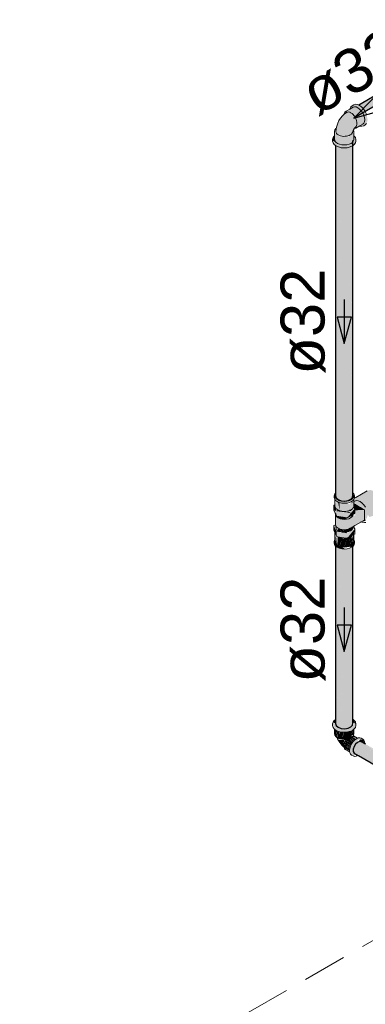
# Model space of a CAD drawing. Header units: millimetres. Extents: x 567 to 934, y -1 to 364.
# Tile 383 of 656: x 748.37 to 749.94, y 9.7 to 14.17. Entities that reach past the tile are written whole.
import ezdxf

# ---------------------------------------------------------------- set-up
doc = ezdxf.new("R2010")
doc.units = ezdxf.units.MM
doc.header["$MEASUREMENT"] = 0
doc.linetypes.add('JIS_02_2.0', pattern=[0.3, 0.2, -0.1])
doc.linetypes.add('NULL', pattern=[0])
for name, color, linetype, lineweight in [('AF-Condutos', 140, 'Continuous', 25), ('AF-Conexões', 152, 'Continuous', 18), ('AF-Registro', 253, 'Continuous', 18), ('AF-Sentido conduto', 140, 'Continuous', 30), ('AF-Textos conduto', 7, 'Continuous', 9), ('DI-Área do detalhe', 10, 'JIS_02_2.0', 0)]:
    doc.layers.add(name, color=color, linetype=linetype, lineweight=lineweight)
doc.styles.add('Arial', font='arial.ttf')

msp = doc.modelspace()

# ---------------------------------------------------------------- hatches: boundary and pattern name
at = {"layer": 'AF-Condutos', "linetype": 'Continuous'}
for points in [[(750.0146, 13.8431), (749.9117, 13.7837), (749.9221, 13.7768), (749.9411, 13.7532), (750.0557, 13.8193), (750.0464, 13.8325), (750.0351, 13.8418), (750.0239, 13.8456)], [(749.8055, 12.0125), (749.808, 11.9989), (749.8169, 11.991), (749.8169, 13.6038), (749.8082, 12.0232), (749.808, 13.6117)], [(749.8624, 11.9868), (749.8751, 11.9928), (749.8751, 13.6056)], [(749.8825, 12.0011), (749.8825, 13.614), (749.8751, 11.9928)], [(749.8833, 12.0105), (749.8833, 13.6234), (749.8825, 12.0286)], [(749.8055, 13.5992), (749.8055, 12.0082), (749.808, 13.5978)], [(749.8082, 12.0232), (749.8169, 13.5941), (749.808, 13.598)], [(749.8169, 11.991), (749.8306, 11.9859), (749.8306, 13.5987)], [(749.8169, 13.5938), (749.8169, 11.991), (749.8305, 13.5881)], [(749.8306, 11.9859), (749.8467, 11.9844), (749.8467, 13.5972)], [(749.8306, 13.5883), (749.8306, 11.9859), (749.8466, 13.5867)], [(749.8467, 11.9844), (749.8624, 11.9868), (749.8624, 13.5997)], [(749.8467, 13.5896), (749.8467, 11.9844), (749.8623, 13.5908)], [(749.875, 13.5945), (749.8624, 13.5914), (749.8624, 11.9868)], [(749.8824, 13.5986), (749.8751, 13.5953), (749.8751, 11.9928)], [(749.8825, 12.0011), (749.8833, 13.5994), (749.8825, 13.5988)], [(749.8055, 10.9919), (749.808, 10.9637), (749.8169, 10.9558), (749.8306, 10.9507), (749.8322, 11.0333), (749.8306, 11.7715), (749.8179, 11.0133), (749.8169, 11.7766), (749.8084, 10.9941), (749.808, 11.7845)], [(749.8056, 10.9961), (749.808, 11.7773), (749.8055, 11.7792)], [(749.8055, 10.973), (749.8056, 10.9961), (749.8055, 11.7792)], [(749.808, 11.7759), (749.8084, 10.9941), (749.8168, 11.7706)], [(749.8169, 11.771), (749.8179, 11.0133), (749.8305, 11.766)], [(749.8306, 10.9507), (749.8467, 10.9492), (749.8624, 10.9517), (749.8624, 11.7725), (749.8487, 11.0563), (749.8467, 11.77)], [(749.8624, 10.9517), (749.8751, 10.9576), (749.8751, 11.7784)], [(749.875, 11.7713), (749.8624, 11.7683), (749.8624, 10.9517)], [(749.8751, 10.9576), (749.8825, 10.966), (749.8826, 11.0365), (749.8825, 11.7868)], [(749.8824, 11.7759), (749.8751, 11.7726), (749.8751, 10.9576)], [(749.8826, 11.0365), (749.8833, 11.7779), (749.8825, 11.7773)], [(749.8833, 10.9754), (749.8833, 11.7962), (749.8826, 11.0365)], [(749.8306, 11.765), (749.8322, 11.0333), (749.8466, 11.7639)], [(749.8623, 11.7674), (749.8467, 11.7663), (749.8487, 11.0563)], [(749.9215, 10.8908), (749.9137, 10.8915), (749.8962, 10.8792), (749.8858, 10.8568), (749.8895, 10.839), (750.3148, 10.5934), (750.3148, 10.5936), (749.913, 10.8304), (750.3154, 10.5984), (750.3156, 10.5986), (749.9228, 10.8346), (750.3181, 10.6072), (750.3182, 10.6075), (749.9265, 10.8458), (750.3216, 10.6189), (750.3296, 10.6293), (749.9394, 10.8663), (750.3366, 10.638), (750.3368, 10.6382), (749.9441, 10.8732), (750.3425, 10.6439), (750.3426, 10.644), (749.9462, 10.8763), (750.3454, 10.646)], [(750.3155, 10.5983), (749.9123, 10.8308), (750.3142, 10.594)], [(749.9184, 10.8372), (750.3156, 10.5986), (750.3181, 10.6072)], [(750.3178, 10.6077), (750.3228, 10.6182), (749.9258, 10.8463)], [(750.3358, 10.6385), (749.937, 10.8678), (750.3288, 10.6298)]]:
    msp.add_hatch(color=151, dxfattribs=at).paths.add_polyline_path(points)
at = {"layer": 'AF-Conexões', "linetype": 'Continuous'}
for points in [[(749.8705, 13.7659), (749.8531, 13.7559), (749.8753, 13.7537), (749.8834, 13.7478), (749.9024, 13.7199), (749.8975, 13.6791), (749.9338, 13.7018), (749.9336, 13.6914), (749.9462, 13.6997), (749.9509, 13.7165), (749.9462, 13.7427), (749.9325, 13.7663), (749.9139, 13.7828), (749.8953, 13.7878), (749.8803, 13.7812)], [(749.8574, 13.7521), (749.846, 13.7438), (749.8207, 13.7136), (749.8104, 13.6884), (749.8057, 13.6626), (749.8234, 13.6459), (749.8551, 13.6427), (749.8771, 13.6517), (749.8992, 13.6872), (749.8971, 13.6958), (749.9026, 13.7069), (749.8932, 13.7315), (749.8753, 13.7494)], [(749.8485, 13.7457), (749.8574, 13.7521), (749.8531, 13.7559)], [(749.889, 13.643), (749.8066, 13.6148), (749.889, 13.6345), (749.8874, 13.6578), (749.8668, 13.6423), (749.8225, 13.6423), (749.8133, 13.6463), (749.8003, 13.6644), (749.8003, 13.6282), (749.8055, 13.6165), (749.7938, 13.6119), (749.8055, 13.5997), (749.831, 13.5904), (749.8583, 13.5904), (749.8819, 13.5983), (749.8955, 13.6119), (749.8973, 13.6282)], [(749.8003, 13.6444), (749.7938, 13.6361), (749.7938, 13.6203), (749.8055, 13.6152)], [(749.8055, 10.9917), (749.7938, 10.9797), (749.8055, 10.9709)], [(749.8955, 10.9555), (749.8973, 10.9718), (749.871, 10.9455), (749.8446, 10.9414), (749.8074, 10.9503), (749.7938, 10.9797), (749.7938, 10.9639), (749.8074, 10.9419), (749.831, 10.934), (749.8583, 10.934), (749.8819, 10.9419)], [(749.7964, 10.9741), (749.8074, 10.9503), (749.8446, 10.9414), (749.871, 10.9455), (749.8973, 10.9718), (749.8888, 10.9731), (749.8737, 10.9534), (749.8467, 10.9492), (749.8205, 10.9545), (749.8062, 10.9703)], [(749.8055, 10.9863), (749.8836, 10.9779), (749.831, 11.0012)], [(749.8833, 10.9922), (749.8833, 10.978), (749.8973, 10.9718)], [(749.8013, 10.9465), (749.8003, 10.9262), (749.8062, 10.9134), (749.8062, 10.9428)], [(749.8062, 10.9424), (749.8062, 10.9134), (749.8118, 10.9386)], [(749.8062, 10.9134), (749.8117, 10.9093), (749.8133, 10.9393)], [(749.8133, 10.9383), (749.8133, 10.9081), (749.821, 10.9359)], [(749.8211, 10.9364), (749.8133, 10.9081), (749.8225, 10.9041)], [(749.8225, 10.9347), (749.8225, 10.9041), (749.8317, 10.9339)], [(749.8317, 10.934), (749.8225, 10.9041), (749.8332, 10.9015), (749.8431, 10.9331)], [(749.876, 10.9081), (749.8816, 10.9418), (749.8446, 10.933), (749.8332, 10.9015), (749.8446, 10.9006)], [(749.8859, 10.9174), (749.887, 10.9458), (749.8832, 10.9429), (749.8782, 10.9217)], [(749.8183, 10.8974), (749.8418, 10.8676), (749.8433, 10.8988)], [(749.8712, 10.8652), (749.8456, 10.8886), (749.8431, 10.8801)], [(749.869, 10.858), (749.8708, 10.8641), (749.8431, 10.8801)], [(749.8431, 10.865), (749.8685, 10.8502), (749.8692, 10.8564), (749.8431, 10.8801)], [(749.8742, 10.8735), (749.8777, 10.8807), (749.8496, 10.8969), (749.8456, 10.8886)], [(749.8705, 10.8658), (749.8736, 10.8724), (749.8456, 10.8886)], [(749.8675, 10.9158), (749.8501, 10.8977), (749.8777, 10.8807), (749.8828, 10.8883), (749.8686, 10.9024), (749.8875, 10.8951)], [(749.874, 10.9186), (749.8675, 10.9158), (749.889, 10.8962), (749.898, 10.9028)], [(749.8875, 10.8951), (749.8679, 10.9043), (749.8834, 10.8895)], [(749.8955, 10.8269), (749.8895, 10.839), (749.8858, 10.8568), (749.9076, 10.8977), (749.929, 10.902), (749.9078, 10.9075), (749.8841, 10.8902), (749.8727, 10.8704), (749.8685, 10.85), (749.8727, 10.8344), (749.8849, 10.8256)], [(749.8861, 10.9158), (749.874, 10.9186), (749.9015, 10.9053)], [(749.9379, 10.8813), (749.9304, 10.8991), (749.919, 10.901), (749.9091, 10.8919)], [(749.9382, 10.8818), (749.9371, 10.8905), (749.929, 10.902)], [(749.8682, 10.8474), (749.8685, 10.85), (749.8431, 10.865)], [(749.8692, 10.8449), (749.8431, 10.865), (749.8456, 10.8594)], [(749.9078, 10.8284), (749.8989, 10.8336), (749.8989, 10.8244)]]:
    msp.add_hatch(color=161, dxfattribs=at).paths.add_polyline_path(points)
at = {"layer": 'AF-Registro', "linetype": 'Continuous'}
for points in [[(749.8852, 11.9941), (749.8453, 11.9805), (749.822, 11.9841), (749.8081, 11.995), (749.8124, 11.9818), (749.8332, 11.9749), (749.8573, 11.9749), (749.8685, 11.9841), (749.8685, 11.9796)], [(749.8921, 11.9964), (749.8881, 11.9721), (749.9358, 11.9445), (749.9364, 11.902), (749.9467, 11.9043), (749.9514, 11.9217), (749.9598, 11.9116), (750.0183, 11.932), (750.0236, 11.9477), (750.022, 11.9703), (750.013, 11.9935), (749.9343, 11.9772), (749.9384, 11.9617), (749.9167, 11.9817), (749.9221, 11.9525), (749.9343, 11.9772), (750.013, 11.9935), (750.0007, 12.0109), (749.9808, 12.0287), (749.8991, 11.9975), (749.9632, 12.0345), (749.9486, 12.0307)], [(749.9632, 12.0345), (749.8991, 11.9975), (749.9808, 12.0287)], [(749.8012, 11.9671), (749.7979, 11.9652), (749.8129, 11.9428)], [(749.7979, 11.9428), (749.8106, 11.9379), (749.7979, 11.9652)], [(749.7979, 11.9428), (749.8106, 11.9155), (749.8579, 11.9082), (749.8926, 11.9505), (749.8579, 11.9305), (749.8143, 11.9373)], [(749.8039, 11.9555), (749.815, 11.9444), (749.8342, 11.938), (749.8564, 11.938), (749.8756, 11.9444), (749.8867, 11.9555), (749.8881, 11.9909), (749.868, 11.9687), (749.8586, 11.975), (749.8484, 11.9742), (749.8342, 11.9799), (749.8372, 11.9733), (749.8256, 11.9767), (749.8238, 11.9432), (749.817, 11.9762), (749.8103, 11.9827), (749.8055, 11.9696), (749.8039, 11.9882)], [(749.8162, 11.9801), (749.8238, 11.9432), (749.8238, 11.9767)], [(749.8926, 11.9282), (749.8926, 11.9505), (749.8579, 11.9082)], [(749.8902, 11.9709), (749.8867, 11.9555), (749.8926, 11.9422), (749.9364, 11.9442)], [(749.9364, 11.8978), (749.9364, 11.9442), (749.8845, 11.9142), (749.8926, 11.9249), (749.9364, 11.9442), (749.8926, 11.9422), (749.8926, 11.9282), (749.8719, 11.9069), (749.8442, 11.9003), (749.8164, 11.9069), (749.805, 11.9229), (749.805, 11.8765), (749.8063, 11.917), (749.8063, 11.8706), (749.8164, 11.8605), (749.8442, 11.8539), (749.8719, 11.8605)], [(749.805, 11.8765), (749.8061, 11.8716), (749.8063, 11.917)], [(749.8139, 11.9449), (749.8106, 11.9379), (749.8571, 11.9324)], [(749.8113, 11.9154), (749.8257, 11.9039), (749.8554, 11.9017), (749.8554, 11.9086)], [(749.8637, 11.9357), (749.8516, 11.9337), (749.8833, 11.9262)], [(749.8831, 11.9177), (749.8844, 11.9235), (749.8649, 11.9039)], [(749.8926, 11.9221), (749.9261, 11.8924), (749.9274, 11.9483)], [(749.7979, 11.8498), (749.8106, 11.8225), (749.8106, 11.8451), (749.7979, 11.8724)], [(749.8138, 11.8519), (749.8226, 11.8442), (749.8579, 11.8378), (749.8562, 11.8416), (749.835, 11.8432), (749.8183, 11.8596)], [(749.8647, 11.8573), (749.8554, 11.8432), (749.8649, 11.8455), (749.8729, 11.8609)], [(749.888, 11.8676), (749.873, 11.8611), (749.8649, 11.8455), (749.873, 11.8491)], [(749.8024, 11.8094), (749.8078, 11.7876), (749.8081, 11.8261), (749.8145, 11.7824), (749.815, 11.8132), (749.8024, 11.8385)], [(749.804, 11.793), (749.8055, 11.8137), (749.8039, 11.8321)], [(749.8081, 11.8261), (749.8125, 11.7839), (749.8145, 11.7824)], [(749.8081, 11.7872), (749.8129, 11.7806), (749.8081, 11.8261)], [(749.8106, 11.8225), (749.8579, 11.8152), (749.8926, 11.8578), (749.8579, 11.8378), (749.8106, 11.8451)], [(749.8123, 11.8487), (749.8106, 11.8451), (749.826, 11.8427)], [(749.8264, 11.8452), (749.8215, 11.8521), (749.8144, 11.8516)], [(749.815, 11.7821), (749.8238, 11.7781), (749.8342, 11.8146), (749.8349, 11.7755), (749.8453, 11.8138), (749.815, 11.821)], [(749.8191, 11.8582), (749.8257, 11.8455), (749.8257, 11.8564)], [(749.8257, 11.8566), (749.8257, 11.8455), (749.8351, 11.8432)], [(749.8273, 11.8551), (749.8351, 11.8432), (749.8351, 11.8544)], [(749.8756, 11.821), (749.8453, 11.8138), (749.8345, 11.774), (749.8453, 11.7748), (749.8564, 11.8146), (749.8667, 11.8171), (749.8756, 11.7821), (749.8819, 11.7868)], [(749.8442, 11.8539), (749.8351, 11.8545), (749.8351, 11.8432)], [(749.8447, 11.8539), (749.8351, 11.8432), (749.8453, 11.8425)], [(749.855, 11.8548), (749.8453, 11.8425), (749.8554, 11.8432)], [(749.8549, 11.8547), (749.8453, 11.8539), (749.8453, 11.8425)], [(749.8646, 11.8571), (749.8554, 11.8549), (749.8554, 11.8432)], [(749.8667, 11.8171), (749.8564, 11.8146), (749.866, 11.7778), (749.8749, 11.7818)], [(749.8926, 11.8578), (749.8596, 11.8172), (749.8881, 11.8326)], [(749.8821, 11.7868), (749.8783, 11.8231), (749.8756, 11.821)], [(749.8833, 11.8161), (749.8792, 11.8219), (749.8824, 11.7872), (749.8863, 11.7927)], [(749.888, 11.7989), (749.8881, 11.8326), (749.8824, 11.8261), (749.8864, 11.7921)], [(749.8003, 11.8065), (749.8003, 11.7861), (749.8124, 11.774), (749.8332, 11.7671), (749.8414, 11.7709), (749.8081, 11.7872)], [(749.8055, 11.8139), (749.8041, 11.7929), (749.8078, 11.7876)], [(749.8342, 11.8146), (749.8246, 11.778), (749.8342, 11.7757)], [(749.8436, 11.7719), (749.8332, 11.7671), (749.8453, 11.7661)], [(749.8564, 11.8146), (749.8456, 11.7731), (749.866, 11.778)], [(749.8895, 11.8025), (749.8667, 11.7781), (749.8782, 11.774), (749.8902, 11.7861)]]:
    msp.add_hatch(color=254, dxfattribs=at).paths.add_polyline_path(points)

# ---------------------------------------------------------------- linework, layer by layer
at = {"layer": 'AF-Condutos'}
for p, q in [((749.9918, 13.83), (749.9117, 13.7837)), ((749.8833, 12.0249), (749.8833, 13.6234)), ((749.8055, 13.5997), (749.8055, 13.5992)), ((749.8055, 13.5992), (749.8055, 12.0082)), ((749.8055, 12.0082), (749.808, 11.9989)), ((749.808, 11.9989), (749.8169, 11.991)), ((749.8751, 11.9928), (749.8825, 12.0011)), ((749.8825, 12.0011), (749.8833, 12.0105)), ((749.8833, 12.0225), (749.8833, 12.0249)), ((749.8833, 12.0149), (749.8833, 12.0225)), ((749.8833, 12.0119), (749.8833, 12.0149)), ((749.8833, 12.0105), (749.8833, 12.0119)), ((749.8169, 11.991), (749.8306, 11.9859)), ((749.8306, 11.9859), (749.8467, 11.9844)), ((749.8467, 11.9844), (749.8624, 11.9868)), ((749.8624, 11.9868), (749.8751, 11.9928)), ((749.8055, 11.7792), (749.8055, 10.996)), ((749.8833, 11.0331), (749.8833, 11.7962)), ((749.8833, 10.9966), (749.8833, 11.0331)), ((749.8055, 10.996), (749.8055, 10.973)), ((749.8055, 10.973), (749.808, 10.9637)), ((749.8751, 10.9576), (749.8825, 10.966)), ((749.8825, 10.966), (749.8833, 10.9754)), ((749.8833, 10.9922), (749.8833, 10.9966)), ((749.8833, 10.9754), (749.8833, 10.9922)), ((749.808, 10.9637), (749.8169, 10.9558)), ((749.8169, 10.9558), (749.8306, 10.9507)), ((749.8306, 10.9507), (749.8467, 10.9492)), ((749.8467, 10.9492), (749.8624, 10.9517)), ((749.8624, 10.9517), (749.8751, 10.9576)), ((749.8962, 10.8792), (749.8895, 10.8684)), ((749.9047, 10.8874), (749.8962, 10.8792)), ((749.9137, 10.8915), (749.9047, 10.8874)), ((749.9215, 10.8908), (749.9137, 10.8915)), ((749.9381, 10.8812), (749.9215, 10.8908)), ((749.9396, 10.8803), (749.9381, 10.8812)), ((749.9423, 10.8787), (749.9396, 10.8803)), ((749.8895, 10.8684), (749.8858, 10.8568)), ((749.8858, 10.8568), (749.8858, 10.8464)), ((749.8858, 10.8464), (749.8895, 10.839)), ((749.8895, 10.839), (749.9078, 10.8284)), ((749.9078, 10.8284), (749.9081, 10.8283)), ((749.9081, 10.8283), (749.9093, 10.8276)), ((749.9093, 10.8276), (750.3148, 10.5934))]:
    msp.add_line(p, q, dxfattribs=at)
at = {"layer": 'AF-Conexões'}
for p, q in [((749.8876, 13.7854), (749.8803, 13.7812)), ((749.8953, 13.7878), (749.8876, 13.7854)), ((749.9043, 13.7869), (749.8953, 13.7878)), ((749.9117, 13.7837), (749.9043, 13.7869)), ((749.8448, 13.7427), (749.8374, 13.7352)), ((749.845, 13.7444), (749.8448, 13.743)), ((749.846, 13.7438), (749.8448, 13.7427)), ((749.8448, 13.743), (749.8448, 13.7427)), ((749.8481, 13.7513), (749.845, 13.7444)), ((749.8574, 13.7521), (749.846, 13.7438)), ((749.8531, 13.7559), (749.8481, 13.7513)), ((749.8705, 13.7659), (749.8531, 13.7559)), ((749.8616, 13.7525), (749.8574, 13.7521)), ((749.8657, 13.7529), (749.8616, 13.7525)), ((749.8698, 13.7514), (749.8657, 13.7529)), ((749.8753, 13.7494), (749.8698, 13.7514)), ((749.8845, 13.774), (749.8705, 13.7659)), ((749.8707, 13.7675), (749.8705, 13.7659)), ((749.8744, 13.7757), (749.8707, 13.7675)), ((749.8803, 13.7812), (749.8744, 13.7757)), ((749.8807, 13.7451), (749.8753, 13.7494)), ((749.8848, 13.7419), (749.8807, 13.7451)), ((749.891, 13.776), (749.8845, 13.774)), ((749.889, 13.7367), (749.8848, 13.7419)), ((749.8973, 13.7754), (749.891, 13.776)), ((749.8985, 13.7753), (749.8973, 13.7754)), ((749.9066, 13.7718), (749.8985, 13.7753)), ((749.9147, 13.7659), (749.9066, 13.7718)), ((749.9139, 13.7828), (749.9117, 13.7837)), ((749.9235, 13.7758), (749.9139, 13.7828)), ((749.9223, 13.7579), (749.9147, 13.7659)), ((749.9288, 13.7484), (749.9223, 13.7579)), ((749.9325, 13.7663), (749.9235, 13.7758)), ((749.9338, 13.738), (749.9288, 13.7484)), ((749.9402, 13.755), (749.9325, 13.7663)), ((749.9462, 13.7427), (749.9402, 13.755)), ((749.815, 13.7024), (749.8104, 13.6884)), ((749.8207, 13.7136), (749.815, 13.7024)), ((749.8276, 13.7242), (749.8207, 13.7136)), ((749.8374, 13.7352), (749.8276, 13.7242)), ((749.8932, 13.7315), (749.889, 13.7367)), ((749.8963, 13.7254), (749.8932, 13.7315)), ((749.8994, 13.7193), (749.8963, 13.7254)), ((749.8992, 13.6872), (749.9025, 13.6957)), ((749.901, 13.7131), (749.8994, 13.7193)), ((749.9026, 13.7069), (749.901, 13.7131)), ((749.9025, 13.6957), (749.9026, 13.7013)), ((749.9026, 13.7013), (749.9026, 13.7069)), ((749.9148, 13.6891), (749.9288, 13.6972)), ((749.9288, 13.6972), (749.9338, 13.7018)), ((749.9369, 13.7275), (749.9338, 13.738)), ((749.9338, 13.7018), (749.9367, 13.7083)), ((749.9367, 13.7083), (749.9369, 13.7088)), ((749.938, 13.7175), (749.9369, 13.7275)), ((749.9369, 13.7088), (749.938, 13.7175)), ((749.9402, 13.6942), (749.9462, 13.6997)), ((749.8018, 13.671), (749.8003, 13.6644)), ((749.8003, 13.6644), (749.8003, 13.6452)), ((749.8062, 13.6772), (749.8018, 13.671)), ((749.8072, 13.6766), (749.8057, 13.6626)), ((749.8057, 13.6626), (749.8074, 13.6588)), ((749.8073, 13.678), (749.8062, 13.6772)), ((749.8076, 13.6783), (749.8072, 13.6766)), ((749.8076, 13.6783), (749.8073, 13.678)), ((749.8074, 13.6588), (749.8092, 13.655)), ((749.8104, 13.6884), (749.8076, 13.6783)), ((749.8092, 13.655), (749.8125, 13.6522)), ((749.8125, 13.6522), (749.817, 13.6485)), ((749.8723, 13.6489), (749.8771, 13.6517)), ((749.8771, 13.6517), (749.8829, 13.6589)), ((749.8829, 13.6589), (749.8843, 13.6648)), ((749.8835, 13.6628), (749.8868, 13.6715)), ((749.885, 13.668), (749.8835, 13.6628)), ((749.8843, 13.6648), (749.885, 13.668)), ((749.8868, 13.6715), (749.885, 13.668)), ((749.885, 13.668), (749.8865, 13.6707)), ((749.8865, 13.6707), (749.887, 13.6716)), ((749.887, 13.6716), (749.8872, 13.672)), ((749.8875, 13.671), (749.887, 13.6716)), ((749.8872, 13.672), (749.8896, 13.6763)), ((749.889, 13.6644), (749.8875, 13.671)), ((749.889, 13.6452), (749.889, 13.6644)), ((749.8896, 13.6763), (749.8903, 13.6772)), ((749.8903, 13.6772), (749.8941, 13.6823)), ((749.8903, 13.6772), (749.891, 13.6771)), ((749.891, 13.6771), (749.8975, 13.6791)), ((749.8941, 13.6823), (749.8992, 13.6872)), ((749.8975, 13.6791), (749.9148, 13.6891)), ((749.9148, 13.6891), (749.9163, 13.6885)), ((749.9163, 13.6885), (749.9253, 13.6876)), ((749.9253, 13.6876), (749.933, 13.69)), ((749.933, 13.69), (749.9402, 13.6942)), ((749.7932, 13.6336), (749.792, 13.6282)), ((749.792, 13.6282), (749.792, 13.6198)), ((749.792, 13.6198), (749.7938, 13.6119)), ((749.7938, 13.6361), (749.7932, 13.6336)), ((749.7974, 13.6411), (749.7938, 13.6361)), ((749.7938, 13.6119), (749.799, 13.6046)), ((749.799, 13.6434), (749.7974, 13.6411)), ((749.8003, 13.6444), (749.799, 13.6434)), ((749.8003, 13.6452), (749.8003, 13.6444)), ((749.8003, 13.6444), (749.8003, 13.6282)), ((749.8003, 13.6282), (749.8018, 13.6216)), ((749.8018, 13.6216), (749.8055, 13.6165)), ((749.8055, 13.6165), (749.8062, 13.6154)), ((749.8062, 13.6154), (749.8133, 13.6101)), ((749.8133, 13.6101), (749.8225, 13.6061)), ((749.817, 13.6485), (749.8234, 13.6459)), ((749.8225, 13.6061), (749.8332, 13.6035)), ((749.8234, 13.6459), (749.8283, 13.644)), ((749.8283, 13.644), (749.8349, 13.6429)), ((749.8349, 13.6429), (749.8415, 13.6419)), ((749.8415, 13.6419), (749.8483, 13.6423)), ((749.8483, 13.6423), (749.8551, 13.6427)), ((749.8551, 13.6427), (749.8613, 13.6444)), ((749.8561, 13.6035), (749.8668, 13.6061)), ((749.8613, 13.6444), (749.8675, 13.6461)), ((749.8668, 13.6061), (749.876, 13.6101)), ((749.8675, 13.6461), (749.8723, 13.6489)), ((749.876, 13.6101), (749.883, 13.6154)), ((749.883, 13.6154), (749.8833, 13.6159)), ((749.8833, 13.6159), (749.8874, 13.6216)), ((749.8874, 13.6216), (749.889, 13.6282)), ((749.889, 13.6444), (749.889, 13.6452)), ((749.889, 13.6282), (749.889, 13.6444)), ((749.8902, 13.6434), (749.889, 13.6444)), ((749.8919, 13.6411), (749.8902, 13.6434)), ((749.8902, 13.6046), (749.8955, 13.6119)), ((749.8955, 13.6361), (749.8919, 13.6411)), ((749.8973, 13.6282), (749.8955, 13.6361)), ((749.8955, 13.6119), (749.8973, 13.6198)), ((749.8973, 13.6198), (749.8973, 13.6282)), ((749.799, 13.6046), (749.8055, 13.5997)), ((749.8055, 13.5997), (749.8074, 13.5983)), ((749.8074, 13.5983), (749.8183, 13.5935)), ((749.8183, 13.5935), (749.831, 13.5904)), ((749.831, 13.5904), (749.8446, 13.5894)), ((749.8332, 13.6035), (749.8446, 13.6026)), ((749.8446, 13.6026), (749.8561, 13.6035)), ((749.8446, 13.5894), (749.8583, 13.5904)), ((749.8583, 13.5904), (749.871, 13.5935)), ((749.871, 13.5935), (749.8819, 13.5983)), ((749.8819, 13.5983), (749.8833, 13.5994)), ((749.8833, 13.5994), (749.8902, 13.6046)), ((749.7938, 10.9797), (749.792, 10.9718)), ((749.792, 10.9718), (749.792, 10.9634)), ((749.799, 10.987), (749.7938, 10.9797)), ((749.8012, 10.9887), (749.799, 10.987)), ((749.8055, 10.9919), (749.8012, 10.9887)), ((749.8848, 10.9911), (749.8833, 10.9922)), ((749.8902, 10.987), (749.8848, 10.9911)), ((749.8951, 10.9803), (749.8902, 10.987)), ((749.8955, 10.9797), (749.8951, 10.9803)), ((749.8973, 10.9718), (749.8955, 10.9797)), ((749.8973, 10.9634), (749.8973, 10.9718)), ((749.792, 10.9634), (749.7938, 10.9555)), ((749.7938, 10.9555), (749.799, 10.9482)), ((749.799, 10.9482), (749.8003, 10.9473)), ((749.8003, 10.9473), (749.8074, 10.9419)), ((749.8003, 10.9473), (749.8003, 10.9262)), ((749.8003, 10.9262), (749.8018, 10.9196)), ((749.8074, 10.9419), (749.8183, 10.9371)), ((749.8183, 10.9371), (749.831, 10.934)), ((749.831, 10.934), (749.8446, 10.933)), ((749.8446, 10.933), (749.8583, 10.934)), ((749.8583, 10.934), (749.871, 10.9371)), ((749.871, 10.9371), (749.8819, 10.9419)), ((749.8819, 10.9419), (749.889, 10.9473)), ((749.8874, 10.9196), (749.889, 10.9262)), ((749.889, 10.9473), (749.8902, 10.9482)), ((749.889, 10.9262), (749.889, 10.9473)), ((749.8902, 10.9482), (749.8955, 10.9555)), ((749.8955, 10.9555), (749.8973, 10.9634)), ((749.8018, 10.9196), (749.8062, 10.9134)), ((749.8062, 10.9134), (749.8117, 10.9093)), ((749.8117, 10.9093), (749.8133, 10.9081)), ((749.8117, 10.9093), (749.8137, 10.9041)), ((749.8133, 10.9081), (749.8225, 10.9041)), ((749.8137, 10.9041), (749.8183, 10.8953)), ((749.8183, 10.8953), (749.8241, 10.8866)), ((749.8225, 10.9041), (749.8332, 10.9015)), ((749.8241, 10.8866), (749.8337, 10.8749)), ((749.8332, 10.9015), (749.8446, 10.9006)), ((749.8431, 10.8801), (749.8422, 10.872)), ((749.8456, 10.8886), (749.8431, 10.8801)), ((749.8446, 10.9006), (749.8516, 10.9011)), ((749.8496, 10.8969), (749.8456, 10.8886)), ((749.8521, 10.9005), (749.8496, 10.8969)), ((749.8516, 10.9011), (749.8525, 10.9012)), ((749.8525, 10.9012), (749.8521, 10.9005)), ((749.8525, 10.9012), (749.8561, 10.9015)), ((749.8609, 10.911), (749.8548, 10.9046)), ((749.8561, 10.9015), (749.8668, 10.9041)), ((749.8675, 10.9158), (749.8609, 10.911)), ((749.8668, 10.9041), (749.876, 10.9081)), ((749.874, 10.9186), (749.8675, 10.9158)), ((749.8777, 10.8807), (749.8727, 10.8704)), ((749.876, 10.9081), (749.883, 10.9134)), ((749.8841, 10.8902), (749.8777, 10.8807)), ((749.883, 10.9134), (749.8858, 10.9173)), ((749.8916, 10.8981), (749.8841, 10.8902)), ((749.8858, 10.9173), (749.8859, 10.9174)), ((749.8872, 10.9165), (749.8858, 10.9173)), ((749.8859, 10.9174), (749.8874, 10.9196)), ((749.905, 10.9063), (749.8872, 10.9165)), ((749.8997, 10.904), (749.8916, 10.8981)), ((749.905, 10.9063), (749.8997, 10.904)), ((749.9078, 10.9075), (749.905, 10.9063)), ((749.9153, 10.9082), (749.9078, 10.9075)), ((749.9218, 10.9062), (749.9153, 10.9082)), ((749.929, 10.902), (749.9218, 10.9062)), ((749.934, 10.8974), (749.929, 10.902)), ((749.9371, 10.8905), (749.934, 10.8974)), ((749.9382, 10.8818), (749.9371, 10.8905)), ((749.8337, 10.8749), (749.8418, 10.8676)), ((749.8418, 10.8676), (749.8428, 10.8668)), ((749.8422, 10.872), (749.8428, 10.8668)), ((749.8428, 10.8668), (749.8431, 10.865)), ((749.8431, 10.865), (749.8456, 10.8594)), ((749.8456, 10.8594), (749.8496, 10.8556)), ((749.8496, 10.8556), (749.8692, 10.8443)), ((749.8696, 10.86), (749.8685, 10.85)), ((749.8685, 10.85), (749.8692, 10.8443)), ((749.8692, 10.8443), (749.8696, 10.8413)), ((749.8727, 10.8704), (749.8696, 10.86)), ((749.8696, 10.8413), (749.8727, 10.8344)), ((749.8727, 10.8344), (749.8777, 10.8298)), ((749.8777, 10.8298), (749.8849, 10.8256)), ((749.8849, 10.8256), (749.8914, 10.8236)), ((749.8914, 10.8236), (749.8989, 10.8244)), ((749.8989, 10.8244), (749.907, 10.8278)), ((749.907, 10.8278), (749.9078, 10.8284))]:
    msp.add_line(p, q, dxfattribs=at)
at = {"layer": 'AF-Registro'}
for p, q in [((749.8003, 12.0143), (749.7987, 12.0074)), ((749.7987, 12.0074), (749.7987, 12.0008)), ((749.7987, 12.0008), (749.8003, 11.9939)), ((749.8024, 12.0172), (749.8003, 12.0143)), ((749.8003, 11.9939), (749.8024, 11.9909)), ((749.805, 12.0208), (749.8024, 12.0172)), ((749.8028, 12.0056), (749.8024, 12.0074)), ((749.8024, 12.0074), (749.8024, 12.0038)), ((749.8039, 12.0102), (749.8028, 12.0056)), ((749.8032, 12.0041), (749.8028, 12.0056)), ((749.8039, 12.001), (749.8032, 12.0041)), ((749.8046, 12.0113), (749.8039, 12.0102)), ((749.8081, 11.995), (749.8039, 12.001)), ((749.8049, 12.0116), (749.8046, 12.0113)), ((749.8055, 12.0125), (749.8049, 12.0116)), ((749.8055, 12.0212), (749.805, 12.0208)), ((749.815, 11.9899), (749.8081, 11.995)), ((749.8824, 11.995), (749.8756, 11.9899)), ((749.8867, 12.001), (749.8824, 11.995)), ((749.8843, 12.0217), (749.8833, 12.0225)), ((749.8837, 12.0144), (749.8833, 12.0149)), ((749.8857, 12.0117), (749.8837, 12.0144)), ((749.8856, 12.0208), (749.8843, 12.0217)), ((749.8881, 12.0172), (749.8856, 12.0208)), ((749.8867, 12.0102), (749.8857, 12.0117)), ((749.8875, 12.0068), (749.8867, 12.0102)), ((749.8874, 12.0041), (749.8867, 12.001)), ((749.8877, 12.0056), (749.8874, 12.0041)), ((749.8877, 12.0058), (749.8875, 12.0068)), ((749.8881, 12.0074), (749.8877, 12.0056)), ((749.8877, 12.0056), (749.8877, 12.0058)), ((749.8902, 12.0143), (749.8881, 12.0172)), ((749.8881, 12.0038), (749.8881, 12.0074)), ((749.8881, 11.9909), (749.8902, 11.9939)), ((749.8918, 12.0074), (749.8902, 12.0143)), ((749.8902, 11.9939), (749.891, 11.9975)), ((749.891, 11.9975), (749.8918, 12.0008)), ((749.8918, 11.9979), (749.891, 11.9975)), ((749.8918, 12.0008), (749.8918, 12.0074)), ((749.894, 11.9992), (749.8918, 11.9979)), ((749.8971, 12.0009), (749.894, 11.9992)), ((749.9486, 12.0307), (749.8971, 12.0009)), ((749.8012, 11.9671), (749.7979, 11.9652)), ((749.7979, 11.9652), (749.7979, 11.9428)), ((749.8024, 11.9678), (749.8012, 11.9671)), ((749.8024, 11.9909), (749.805, 11.9874)), ((749.8024, 11.9909), (749.8024, 11.9678)), ((749.8024, 11.9678), (749.8024, 11.9619)), ((749.8024, 11.9619), (749.8039, 11.9555)), ((749.8039, 11.9555), (749.8081, 11.9495)), ((749.805, 11.9874), (749.8124, 11.9818)), ((749.8081, 11.9495), (749.815, 11.9444)), ((749.8124, 11.9818), (749.8205, 11.9782)), ((749.8238, 11.9859), (749.815, 11.9899)), ((749.8205, 11.9782), (749.822, 11.9775)), ((749.822, 11.9775), (749.8332, 11.9749)), ((749.8309, 11.9842), (749.8238, 11.9859)), ((749.8342, 11.9835), (749.8309, 11.9842)), ((749.8332, 11.9749), (749.8453, 11.9739)), ((749.8453, 11.9826), (749.8342, 11.9835)), ((749.8479, 11.9828), (749.8453, 11.9826)), ((749.8453, 11.9739), (749.8573, 11.9749)), ((749.8564, 11.9835), (749.8479, 11.9828)), ((749.8667, 11.9859), (749.8564, 11.9835)), ((749.8573, 11.9749), (749.8685, 11.9775)), ((749.8756, 11.9899), (749.8667, 11.9859)), ((749.8685, 11.9775), (749.872, 11.9791)), ((749.872, 11.9791), (749.8753, 11.9805)), ((749.8753, 11.9805), (749.8782, 11.9818)), ((749.8756, 11.9444), (749.8824, 11.9495)), ((749.8782, 11.9818), (749.8856, 11.9874)), ((749.8806, 11.9764), (749.8799, 11.9779)), ((749.8824, 11.9495), (749.8867, 11.9555)), ((749.8856, 11.9874), (749.8881, 11.9909)), ((749.8867, 11.9555), (749.8879, 11.9607)), ((749.8879, 11.9607), (749.8881, 11.9619)), ((749.8881, 11.9601), (749.8879, 11.9607)), ((749.8881, 11.9828), (749.8881, 11.9909)), ((749.8922, 11.9841), (749.8881, 11.9817)), ((749.8881, 11.9817), (749.8881, 11.9828)), ((749.8881, 11.9803), (749.8881, 11.9817)), ((749.8881, 11.9721), (749.8881, 11.9803)), ((749.8881, 11.9619), (749.8881, 11.9721)), ((749.8902, 11.9709), (749.8881, 11.9721)), ((749.8889, 11.9585), (749.8881, 11.9601)), ((749.8893, 11.9576), (749.8889, 11.9585)), ((749.8903, 11.9555), (749.8893, 11.9576)), ((749.8926, 11.9695), (749.8902, 11.9709)), ((749.8921, 11.9517), (749.8903, 11.9555)), ((749.8926, 11.9505), (749.8921, 11.9517)), ((749.8933, 11.9844), (749.8922, 11.9841)), ((749.8955, 11.9678), (749.8926, 11.9695)), ((749.8926, 11.9309), (749.8926, 11.9505)), ((749.8994, 11.9863), (749.8933, 11.9844)), ((749.8983, 11.9662), (749.8955, 11.9678)), ((749.9019, 11.9641), (749.8983, 11.9662)), ((749.9078, 11.9855), (749.8994, 11.9863)), ((749.9098, 11.9595), (749.9019, 11.9641)), ((749.9167, 11.9817), (749.9078, 11.9855)), ((749.9184, 11.9546), (749.9098, 11.9595)), ((749.9257, 11.9751), (749.9167, 11.9817)), ((749.9206, 11.9533), (749.9184, 11.9546)), ((749.9207, 11.9533), (749.9206, 11.9533)), ((749.9284, 11.9488), (749.9207, 11.9533)), ((749.934, 11.9663), (749.9257, 11.9751)), ((749.9412, 11.9558), (749.934, 11.9663)), ((749.7979, 11.9428), (749.8041, 11.9296)), ((749.8041, 11.9296), (749.8052, 11.9272)), ((749.8056, 11.9257), (749.805, 11.9229)), ((749.805, 11.9229), (749.805, 11.8765)), ((749.8052, 11.9272), (749.8053, 11.927)), ((749.8053, 11.927), (749.8057, 11.9261)), ((749.8057, 11.9261), (749.8056, 11.9257)), ((749.8057, 11.9261), (749.8061, 11.9253)), ((749.8061, 11.9253), (749.8106, 11.9155)), ((749.8061, 11.9253), (749.8061, 11.9235)), ((749.8061, 11.9235), (749.8074, 11.9177)), ((749.8074, 11.9177), (749.8113, 11.9122)), ((749.8106, 11.9155), (749.8579, 11.9082)), ((749.8113, 11.9122), (749.8176, 11.9075)), ((749.815, 11.9444), (749.8176, 11.9419)), ((749.815, 11.9444), (749.8212, 11.9416)), ((749.8176, 11.9419), (749.8204, 11.9412)), ((749.8176, 11.9075), (749.8257, 11.9039)), ((749.8204, 11.9412), (749.8242, 11.9403)), ((749.8212, 11.9416), (749.8238, 11.9404)), ((749.8238, 11.9404), (749.8342, 11.938)), ((749.8242, 11.9403), (749.8245, 11.9402)), ((749.8245, 11.9402), (749.8314, 11.9386)), ((749.8314, 11.9386), (749.8338, 11.938)), ((749.8338, 11.938), (749.8383, 11.9369)), ((749.8342, 11.938), (749.8453, 11.9371)), ((749.8383, 11.9369), (749.8453, 11.9352)), ((749.8453, 11.9371), (749.8564, 11.938)), ((749.8453, 11.9352), (749.8522, 11.9369)), ((749.8522, 11.9369), (749.8568, 11.938)), ((749.8564, 11.938), (749.8667, 11.9404)), ((749.8568, 11.938), (749.8591, 11.9386)), ((749.8579, 11.9082), (749.8844, 11.9235)), ((749.8591, 11.9386), (749.8636, 11.9396)), ((749.8636, 11.9396), (749.8664, 11.9403)), ((749.8649, 11.9039), (749.873, 11.9075)), ((749.8664, 11.9403), (749.873, 11.9419)), ((749.8667, 11.9404), (749.8756, 11.9444)), ((749.8756, 11.9444), (749.868, 11.9426)), ((749.873, 11.9419), (749.8756, 11.9444)), ((749.873, 11.9075), (749.8792, 11.9122)), ((749.8792, 11.9122), (749.8831, 11.9177)), ((749.8831, 11.9177), (749.8844, 11.9235)), ((749.8844, 11.9235), (749.8893, 11.9263)), ((749.8893, 11.9263), (749.8926, 11.9282)), ((749.8926, 11.9282), (749.8926, 11.9309)), ((749.9364, 11.9442), (749.9284, 11.9488)), ((749.9364, 11.9336), (749.9364, 11.9442)), ((749.9364, 11.8978), (749.9364, 11.9336)), ((749.7994, 11.8733), (749.7979, 11.8724)), ((749.7979, 11.8724), (749.7979, 11.8498)), ((749.8029, 11.8753), (749.7994, 11.8733)), ((749.8036, 11.8757), (749.8029, 11.8753)), ((749.805, 11.8765), (749.8036, 11.8757)), ((749.805, 11.8765), (749.8061, 11.8716)), ((749.8061, 11.8716), (749.8063, 11.8706)), ((749.8061, 11.8716), (749.8061, 11.8709)), ((749.8061, 11.8709), (749.8061, 11.8651)), ((749.8061, 11.8651), (749.8074, 11.8592)), ((749.8063, 11.8706), (749.8102, 11.8652)), ((749.8102, 11.8652), (749.8164, 11.8605)), ((749.8164, 11.8605), (749.8246, 11.8569)), ((749.8257, 11.9039), (749.8351, 11.9017)), ((749.8351, 11.9017), (749.8453, 11.9009)), ((749.8453, 11.9009), (749.8554, 11.9017)), ((749.8554, 11.9017), (749.8649, 11.9039)), ((749.8638, 11.8569), (749.8719, 11.8605)), ((749.8719, 11.8605), (749.8845, 11.8678)), ((749.8831, 11.8592), (749.8845, 11.8651)), ((749.8845, 11.8678), (749.8852, 11.8682)), ((749.8845, 11.8651), (749.8845, 11.8678)), ((749.8852, 11.8682), (749.8872, 11.8693)), ((749.8872, 11.8693), (749.8926, 11.8724)), ((749.888, 11.8676), (749.8872, 11.8693)), ((749.8885, 11.8667), (749.888, 11.8676)), ((749.8905, 11.8623), (749.8885, 11.8667)), ((749.8926, 11.8578), (749.8905, 11.8623)), ((749.8926, 11.8724), (749.9195, 11.888)), ((749.9195, 11.888), (749.9223, 11.8896)), ((749.9223, 11.8896), (749.9285, 11.8932)), ((749.9223, 11.8896), (749.9257, 11.8876)), ((749.9257, 11.8876), (749.9364, 11.8869)), ((749.9285, 11.8932), (749.9364, 11.8978)), ((749.9285, 11.8932), (749.9332, 11.8946)), ((749.9332, 11.8946), (749.9412, 11.8992)), ((749.9364, 11.8869), (749.9422, 11.8865)), ((749.7979, 11.8498), (749.8027, 11.8397)), ((749.8027, 11.8397), (749.8024, 11.8385)), ((749.8029, 11.8392), (749.8024, 11.8385)), ((749.8024, 11.8385), (749.8047, 11.8354)), ((749.8024, 11.8385), (749.8024, 11.8157)), ((749.8024, 11.8157), (749.8024, 11.8094)), ((749.8027, 11.8397), (749.8029, 11.8392)), ((749.8029, 11.8392), (749.8047, 11.8354)), ((749.8047, 11.8354), (749.8106, 11.8225)), ((749.8074, 11.8592), (749.8113, 11.8538)), ((749.8106, 11.8225), (749.8143, 11.8219)), ((749.8113, 11.8538), (749.8176, 11.8491)), ((749.8143, 11.8219), (749.8539, 11.8158)), ((749.8143, 11.8219), (749.815, 11.821)), ((749.815, 11.821), (749.8225, 11.8192)), ((749.8176, 11.8491), (749.8257, 11.8455)), ((749.8225, 11.8192), (749.8301, 11.8174)), ((749.8246, 11.8569), (749.834, 11.8546)), ((749.8257, 11.8455), (749.8351, 11.8432)), ((749.834, 11.8546), (749.8442, 11.8539)), ((749.8351, 11.8432), (749.8453, 11.8425)), ((749.8442, 11.8539), (749.8543, 11.8546)), ((749.8453, 11.8425), (749.8554, 11.8432)), ((749.8453, 11.8138), (749.8539, 11.8158)), ((749.8539, 11.8158), (749.8579, 11.8152)), ((749.8543, 11.8546), (749.8638, 11.8569)), ((749.8554, 11.8432), (749.8649, 11.8455)), ((749.8579, 11.8152), (749.8627, 11.8179)), ((749.8627, 11.8179), (749.8809, 11.8285)), ((749.8627, 11.8179), (749.8653, 11.8185)), ((749.8649, 11.8455), (749.873, 11.8491)), ((749.8653, 11.8185), (749.8756, 11.821)), ((749.873, 11.8491), (749.8792, 11.8538)), ((749.8756, 11.821), (749.8787, 11.8254)), ((749.8787, 11.8254), (749.8809, 11.8285)), ((749.8792, 11.8538), (749.8831, 11.8592)), ((749.8809, 11.8285), (749.8881, 11.8326)), ((749.8881, 11.8326), (749.8926, 11.8352)), ((749.8881, 11.8157), (749.8881, 11.8326)), ((749.8881, 11.8094), (749.8881, 11.8157)), ((749.8926, 11.8447), (749.8926, 11.8578)), ((749.8926, 11.8352), (749.8926, 11.8447)), ((749.8002, 11.8061), (749.7987, 11.7996)), ((749.7987, 11.7996), (749.7987, 11.793)), ((749.7987, 11.793), (749.8003, 11.7861)), ((749.8003, 11.8065), (749.8002, 11.8061)), ((749.8024, 11.8094), (749.8003, 11.8065)), ((749.8003, 11.7861), (749.805, 11.7796)), ((749.8024, 11.8094), (749.8024, 11.7996)), ((749.8039, 11.7932), (749.8024, 11.7996)), ((749.8055, 11.7909), (749.8039, 11.7932)), ((749.805, 11.7796), (749.8055, 11.7792)), ((749.8081, 11.7872), (749.8055, 11.7909)), ((749.8055, 11.7792), (749.8124, 11.774)), ((749.815, 11.7821), (749.8081, 11.7872)), ((749.8124, 11.774), (749.822, 11.7697)), ((749.8238, 11.7781), (749.815, 11.7821)), ((749.8342, 11.7757), (749.8238, 11.7781)), ((749.8453, 11.7748), (749.8342, 11.7757)), ((749.8564, 11.7757), (749.8453, 11.7748)), ((749.8667, 11.7781), (749.8564, 11.7757)), ((749.8756, 11.7821), (749.8667, 11.7781)), ((749.8685, 11.7697), (749.8782, 11.774)), ((749.8824, 11.7872), (749.8756, 11.7821)), ((749.8782, 11.774), (749.8833, 11.7779)), ((749.8833, 11.7885), (749.8824, 11.7872)), ((749.8867, 11.7932), (749.8833, 11.7885)), ((749.8833, 11.7779), (749.8856, 11.7796)), ((749.8856, 11.7796), (749.8902, 11.7861)), ((749.8881, 11.7996), (749.8867, 11.7932)), ((749.8881, 11.7996), (749.8881, 11.8094)), ((749.8902, 11.8065), (749.8881, 11.8094)), ((749.8903, 11.8061), (749.8902, 11.8065)), ((749.8902, 11.7861), (749.8918, 11.793)), ((749.8918, 11.7996), (749.8903, 11.8061)), ((749.8918, 11.793), (749.8918, 11.7996)), ((749.822, 11.7697), (749.8332, 11.7671)), ((749.8332, 11.7671), (749.8453, 11.7661)), ((749.8453, 11.7661), (749.8573, 11.7671)), ((749.8573, 11.7671), (749.8685, 11.7697))]:
    msp.add_line(p, q, dxfattribs=at)
at = {"layer": 'AF-Sentido conduto'}
for p, q in [((749.9763, 13.8132), (749.8879, 13.7248)), ((749.8879, 13.7248), (750.0087, 13.7572)), ((749.877, 12.8206), (749.8123, 12.8206)), ((749.8123, 12.8206), (749.8446, 12.6998)), ((749.8446, 12.6998), (749.877, 12.8206)), ((749.877, 11.4206), (749.8123, 11.4206)), ((749.8123, 11.4206), (749.8446, 11.2998)), ((749.8446, 11.2998), (749.877, 11.4206))]:
    msp.add_line(p, q, dxfattribs=at)
for points in [[(750.0611, 13.8248), (749.8879, 13.7248)], [(749.8446, 12.8998), (749.8446, 12.6998)], [(749.8446, 11.4998), (749.8446, 11.2998)]]:
    msp.add_lwpolyline(points, dxfattribs=at)
at = {"layer": 'DI-Área do detalhe'}
msp.add_lwpolyline([(748.3693, 9.0589), (754.4221, 12.5535), (764.129, 6.9493), (758.0761, 3.4546), (748.3693, 9.0589)], dxfattribs=at)

# ---------------------------------------------------------------- texts
at = {"layer": 'AF-Textos conduto', "linetype": 'NULL', "char_height": 0.2, "width": 0.962805, "attachment_point": 8, "line_spacing_factor": 0.6, "style": 'Arial'}
for insert, rotation in [((749.9325, 13.8476), 30.0001), ((749.7606, 12.7998), 90.0002), ((749.7606, 11.3998), 90.0002)]:
    msp.add_mtext('ø32', dxfattribs=dict(at, insert=insert, rotation=rotation))

doc.saveas('drawing.dxf')
